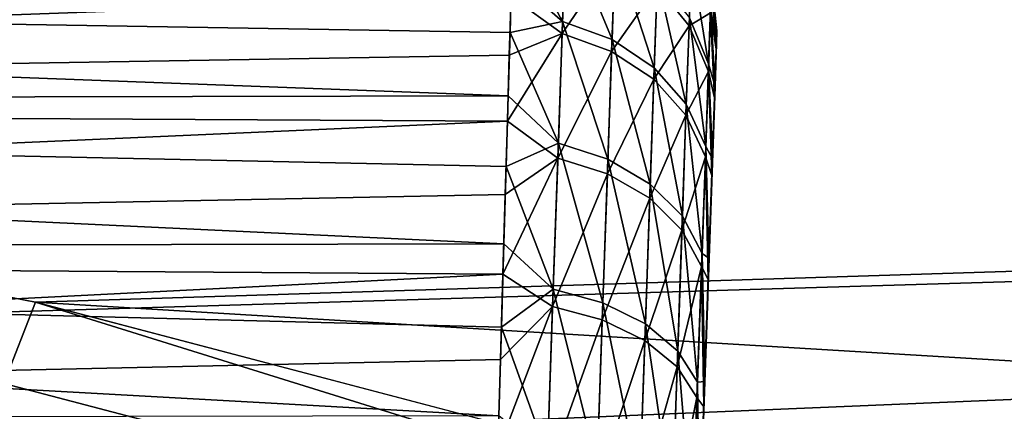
# Model space of a CAD drawing. Header units: millimetres. Extents: x -43.6 to 43.6, y -43.6 to 43.6.
# Tile 436 of 637: x 8.305 to 9.53, y 36.267 to 36.755. Entities that reach past the tile are written whole.
import ezdxf

# ---------------------------------------------------------------- set-up
doc = ezdxf.new("R2010")
doc.units = ezdxf.units.MM
doc.header["$LTSCALE"] = 52.148148
for name, color, linetype in [('152', 7, 'CONTINUOUS'), ('156', 7, 'CONTINUOUS'), ('164', 7, 'CONTINUOUS'), ('187', 7, 'CONTINUOUS'), ('208', 7, 'CONTINUOUS'), ('281', 7, 'CONTINUOUS')]:
    doc.layers.add(name, color=color, linetype=linetype)

msp = doc.modelspace()

# ---------------------------------------------------------------- linework, layer by layer
at = {"layer": '152', "color": 2, "linetype": 'Continuous'}
for points in [[(-22.2545, 36.8132, 26.3), (-24.4367, 35.4023, 26.3), (22.2545, 36.8132, 26.3), (-22.2545, 36.8132, 26.3)], [(22.2545, 36.8132, 26.3), (-24.4367, 35.4023, 26.3), (-0.015, 35.8829, 26.3), (22.2545, 36.8132, 26.3)], [(2.331, 35.807, 26.3), (22.2545, 36.8132, 26.3), (-0.015, 35.8829, 26.3), (2.331, 35.807, 26.3)], [(4.6674, 35.578, 26.3), (22.2545, 36.8132, 26.3), (2.331, 35.807, 26.3), (4.6674, 35.578, 26.3)], [(24.4367, 35.4023, 26.3), (22.2545, 36.8132, 26.3), (4.6674, 35.578, 26.3), (24.4367, 35.4023, 26.3)]]:
    msp.add_3dface(points, dxfattribs=at)
at = {"layer": '156', "color": 1, "linetype": 'Continuous'}
for points in [[(8.3247, 36.4032, 24.3), (5.9766, 36.8616, 24.3), (22.2726, 36.8431, 24.3), (8.3247, 36.4032, 24.3)], [(24.4565, 35.4311, 24.3), (8.3247, 36.4032, 24.3), (22.2726, 36.8431, 24.3), (24.4565, 35.4311, 24.3)], [(10.6385, 35.7954, 24.3), (8.3247, 36.4032, 24.3), (24.4565, 35.4311, 24.3), (10.6385, 35.7954, 24.3)]]:
    msp.add_3dface(points, dxfattribs=at)
at = {"layer": '164', "linetype": 'Continuous'}
for points in [[(8.9153, 36.739, -3.8455), (5.1768, 36.8013, -3.746), (8.9173, 36.8084, -3.7335), (8.9153, 36.739, -3.8455)], [(5.1762, 36.7983, -2.2487), (5.1804, 36.6485, -2.0351), (8.9166, 36.7838, -2.2242), (5.1762, 36.7983, -2.2487)], [(5.1813, 36.6523, -3.9603), (5.1768, 36.8013, -3.746), (8.913, 36.66, -3.951), (5.1813, 36.6523, -3.9603)], [(8.913, 36.66, -3.951), (5.1768, 36.8013, -3.746), (8.9153, 36.739, -3.8455), (8.913, 36.66, -3.951)], [(8.9166, 36.7838, -2.2242), (5.1804, 36.6485, -2.0351), (8.9144, 36.7108, -2.1146), (8.9166, 36.7838, -2.2242)], [(8.9144, 36.7108, -2.1146), (5.1804, 36.6485, -2.0351), (8.912, 36.6284, -2.0117), (8.9144, 36.7108, -2.1146)], [(8.9104, 36.5721, -4.0491), (5.1813, 36.6523, -3.9603), (8.913, 36.66, -3.951), (8.9104, 36.5721, -4.0491)], [(5.1804, 36.6485, -2.0351), (5.1857, 36.4638, -1.8506), (8.912, 36.6284, -2.0117), (5.1804, 36.6485, -2.0351)], [(5.1867, 36.4684, -4.1455), (5.1813, 36.6523, -3.9603), (8.9076, 36.4758, -4.1392), (5.1867, 36.4684, -4.1455)], [(8.9076, 36.4758, -4.1392), (5.1813, 36.6523, -3.9603), (8.9104, 36.5721, -4.0491), (8.9076, 36.4758, -4.1392)], [(8.912, 36.6284, -2.0117), (5.1857, 36.4638, -1.8506), (8.9094, 36.5373, -1.9165), (8.912, 36.6284, -2.0117)], [(8.9094, 36.5373, -1.9165), (5.1857, 36.4638, -1.8506), (8.9065, 36.4382, -1.8296), (8.9094, 36.5373, -1.9165)], [(8.9046, 36.372, -4.2205), (5.1867, 36.4684, -4.1455), (8.9076, 36.4758, -4.1392), (8.9046, 36.372, -4.2205)], [(5.1857, 36.4638, -1.8506), (5.1918, 36.25, -1.701), (8.9065, 36.4382, -1.8296), (5.1857, 36.4638, -1.8506)], [(5.193, 36.2551, -4.2961), (5.1867, 36.4684, -4.1455), (8.9014, 36.2615, -4.2923), (5.193, 36.2551, -4.2961)], [(8.9014, 36.2615, -4.2923), (5.1867, 36.4684, -4.1455), (8.9046, 36.372, -4.2205), (8.9014, 36.2615, -4.2923)], [(8.9065, 36.4382, -1.8296), (5.1918, 36.25, -1.701), (8.9034, 36.3318, -1.7518), (8.9065, 36.4382, -1.8296)], [(8.9034, 36.3318, -1.7518), (5.1918, 36.25, -1.701), (8.9001, 36.219, -1.6836), (8.9034, 36.3318, -1.7518)]]:
    msp.add_3dface(points, dxfattribs=at)
at = {"layer": '187', "linetype": 'Continuous'}
for points in [[(9.1719, 36.7183, -2.7614), (8.9984, 31.7496, -3.1127), (9.1727, 36.7411, -2.9796), (9.1719, 36.7183, -2.7614)], [(9.1727, 36.7411, -2.9796), (8.9984, 31.7496, -3.1127), (9.1722, 36.7254, -3.1984), (9.1727, 36.7411, -2.9796)], [(9.1722, 36.7254, -3.1984), (8.9984, 31.7496, -3.1127), (9.014, 32.1967, -4.2619), (9.1722, 36.7254, -3.1984)], [(9.1698, 36.6577, -2.5506), (8.9984, 31.7496, -3.1127), (9.1719, 36.7183, -2.7614), (9.1698, 36.6577, -2.5506)], [(9.1703, 36.6717, -3.4112), (9.1722, 36.7254, -3.1984), (9.014, 32.1967, -4.2619), (9.1703, 36.6717, -3.4112)], [(9.1671, 36.5816, -3.6112), (9.1703, 36.6717, -3.4112), (9.014, 32.1967, -4.2619), (9.1671, 36.5816, -3.6112)], [(9.1664, 36.5611, -2.3535), (8.9984, 31.7496, -3.1127), (9.1698, 36.6577, -2.5506), (9.1664, 36.5611, -2.3535)], [(9.014, 32.1967, -4.2619), (9.0178, 32.3052, -4.25), (9.1671, 36.5816, -3.6112), (9.014, 32.1967, -4.2619)], [(9.1628, 36.4579, -3.7925), (9.1671, 36.5816, -3.6112), (9.0178, 32.3052, -4.25), (9.1628, 36.4579, -3.7925)], [(9.1619, 36.4316, -2.1764), (8.9984, 31.7496, -3.1127), (9.1664, 36.5611, -2.3535), (9.1619, 36.4316, -2.1764)], [(9.1575, 36.3044, -3.9493), (9.1628, 36.4579, -3.7925), (9.0178, 32.3052, -4.25), (9.1575, 36.3044, -3.9493)], [(9.1564, 36.2731, -2.0247), (8.9984, 31.7496, -3.1127), (9.1619, 36.4316, -2.1764), (9.1564, 36.2731, -2.0247)], [(9.1512, 36.1259, -4.0769), (9.1575, 36.3044, -3.9493), (9.0178, 32.3052, -4.25), (9.1512, 36.1259, -4.0769)], [(9.15, 36.0905, -1.903), (8.9984, 31.7496, -3.1127), (9.1564, 36.2731, -2.0247), (9.15, 36.0905, -1.903)]]:
    msp.add_3dface(points, dxfattribs=at)
at = {"layer": '208', "linetype": 'Continuous'}
for points in [[(5.9766, 36.8616, 24.3), (8.3247, 36.4032, 24.3), (8.2856, 36.3018, 24.2883), (5.9766, 36.8616, 24.3)], [(8.3247, 36.4032, 24.3), (10.5944, 35.6962, 24.2883), (8.2856, 36.3018, 24.2883), (8.3247, 36.4032, 24.3)], [(8.3247, 36.4032, 24.3), (10.6385, 35.7954, 24.3), (10.5944, 35.6962, 24.2883), (8.3247, 36.4032, 24.3)], [(10.5944, 35.6962, 24.2883), (8.2627, 36.2012, 24.2534), (8.2856, 36.3018, 24.2883), (10.5944, 35.6962, 24.2883)]]:
    msp.add_3dface(points, dxfattribs=at)
at = {"layer": '281', "linetype": 'Continuous'}
for points in [[(8.9173, 36.8084, -3.7335), (8.919, 36.8678, -3.6158), (8.9806, 36.7525, -3.8098), (8.9173, 36.8084, -3.7335)], [(8.9806, 36.7525, -3.8098), (8.919, 36.8678, -3.6158), (8.9847, 36.8692, -3.5908), (8.9806, 36.7525, -3.8098)], [(8.9806, 36.7525, -3.8098), (8.9847, 36.8692, -3.5908), (9.0422, 36.7302, -3.7968), (8.9806, 36.7525, -3.8098)], [(9.0422, 36.7302, -3.7968), (8.9847, 36.8692, -3.5908), (9.0462, 36.8451, -3.5814), (9.0422, 36.7302, -3.7968)], [(8.9843, 36.8583, -2.3843), (8.9166, 36.7838, -2.2242), (8.9801, 36.7376, -2.1676), (8.9843, 36.8583, -2.3843)], [(8.9843, 36.8583, -2.3843), (8.9801, 36.7376, -2.1676), (9.0459, 36.8343, -2.3942), (8.9843, 36.8583, -2.3843)], [(9.0422, 36.7302, -3.7968), (9.0462, 36.8451, -3.5814), (9.0948, 36.6951, -3.7753), (9.0422, 36.7302, -3.7968)], [(9.0948, 36.6951, -3.7753), (9.0462, 36.8451, -3.5814), (9.0987, 36.8069, -3.5657), (9.0948, 36.6951, -3.7753)], [(9.0459, 36.8343, -2.3942), (8.9801, 36.7376, -2.1676), (9.0417, 36.7155, -2.1809), (9.0459, 36.8343, -2.3942)], [(9.0459, 36.8343, -2.3942), (9.0417, 36.7155, -2.1809), (9.0984, 36.7964, -2.4105), (9.0459, 36.8343, -2.3942)], [(9.1384, 36.7574, -3.545), (9.1409, 36.8301, -3.328), (9.1624, 36.7, -3.5206), (9.1384, 36.7574, -3.545)], [(9.1624, 36.7, -3.5206), (9.1409, 36.8301, -3.328), (9.1649, 36.7695, -3.3133), (9.1624, 36.7, -3.5206)], [(9.1407, 36.8239, -2.6477), (9.0984, 36.7964, -2.4105), (9.138, 36.7472, -2.4321), (9.1407, 36.8239, -2.6477)], [(9.1407, 36.8239, -2.6477), (9.138, 36.7472, -2.4321), (9.1647, 36.7636, -2.6635), (9.1407, 36.8239, -2.6477)], [(8.9153, 36.739, -3.8455), (8.9173, 36.8084, -3.7335), (8.9806, 36.7525, -3.8098), (8.9153, 36.739, -3.8455)], [(9.0948, 36.6951, -3.7753), (9.0987, 36.8069, -3.5657), (9.1346, 36.6497, -3.7469), (9.0948, 36.6951, -3.7753)], [(9.1346, 36.6497, -3.7469), (9.0987, 36.8069, -3.5657), (9.1384, 36.7574, -3.545), (9.1346, 36.6497, -3.7469)], [(9.1722, 36.7254, -3.1984), (9.1649, 36.7695, -3.3133), (9.1661, 36.8038, -3.0974), (9.1722, 36.7254, -3.1984)], [(9.1727, 36.7411, -2.9796), (9.1661, 36.8038, -3.0974), (9.166, 36.8018, -2.8788), (9.1727, 36.7411, -2.9796)], [(9.1727, 36.7411, -2.9796), (9.1722, 36.7254, -3.1984), (9.1661, 36.8038, -3.0974), (9.1727, 36.7411, -2.9796)], [(9.0984, 36.7964, -2.4105), (9.0417, 36.7155, -2.1809), (9.0943, 36.6808, -2.203), (9.0984, 36.7964, -2.4105)], [(9.0984, 36.7964, -2.4105), (9.0943, 36.6808, -2.203), (9.138, 36.7472, -2.4321), (9.0984, 36.7964, -2.4105)], [(9.1719, 36.7183, -2.7614), (9.166, 36.8018, -2.8788), (9.1647, 36.7636, -2.6635), (9.1719, 36.7183, -2.7614)], [(9.1719, 36.7183, -2.7614), (9.1727, 36.7411, -2.9796), (9.166, 36.8018, -2.8788), (9.1719, 36.7183, -2.7614)], [(8.9166, 36.7838, -2.2242), (8.9144, 36.7108, -2.1146), (8.9801, 36.7376, -2.1676), (8.9166, 36.7838, -2.2242)], [(9.1703, 36.6717, -3.4112), (9.1624, 36.7, -3.5206), (9.1649, 36.7695, -3.3133), (9.1703, 36.6717, -3.4112)], [(9.1722, 36.7254, -3.1984), (9.1703, 36.6717, -3.4112), (9.1649, 36.7695, -3.3133), (9.1722, 36.7254, -3.1984)], [(9.1346, 36.6497, -3.7469), (9.1384, 36.7574, -3.545), (9.1588, 36.5972, -3.7135), (9.1346, 36.6497, -3.7469)], [(9.1647, 36.7636, -2.6635), (9.138, 36.7472, -2.4321), (9.1621, 36.6904, -2.4575), (9.1647, 36.7636, -2.6635)], [(9.1588, 36.5972, -3.7135), (9.1384, 36.7574, -3.545), (9.1624, 36.7, -3.5206), (9.1588, 36.5972, -3.7135)], [(9.1698, 36.6577, -2.5506), (9.1647, 36.7636, -2.6635), (9.1621, 36.6904, -2.4575), (9.1698, 36.6577, -2.5506)], [(9.1698, 36.6577, -2.5506), (9.1719, 36.7183, -2.7614), (9.1647, 36.7636, -2.6635), (9.1698, 36.6577, -2.5506)], [(8.9754, 36.6012, -4.0063), (8.9153, 36.739, -3.8455), (8.9806, 36.7525, -3.8098), (8.9754, 36.6012, -4.0063)], [(8.9754, 36.6012, -4.0063), (8.9806, 36.7525, -3.8098), (9.037, 36.5813, -3.9902), (8.9754, 36.6012, -4.0063)], [(9.037, 36.5813, -3.9902), (8.9806, 36.7525, -3.8098), (9.0422, 36.7302, -3.7968), (9.037, 36.5813, -3.9902)], [(9.138, 36.7472, -2.4321), (9.0943, 36.6808, -2.203), (9.1342, 36.6359, -2.2322), (9.138, 36.7472, -2.4321)], [(9.138, 36.7472, -2.4321), (9.1342, 36.6359, -2.2322), (9.1621, 36.6904, -2.4575), (9.138, 36.7472, -2.4321)], [(8.9144, 36.7108, -2.1146), (8.912, 36.6284, -2.0117), (8.9801, 36.7376, -2.1676), (8.9144, 36.7108, -2.1146)], [(8.9801, 36.7376, -2.1676), (8.912, 36.6284, -2.0117), (8.9747, 36.5827, -1.9738), (8.9801, 36.7376, -2.1676)], [(8.913, 36.66, -3.951), (8.9153, 36.739, -3.8455), (8.9754, 36.6012, -4.0063), (8.913, 36.66, -3.951)], [(8.9801, 36.7376, -2.1676), (8.9747, 36.5827, -1.9738), (9.0417, 36.7155, -2.1809), (8.9801, 36.7376, -2.1676)], [(9.037, 36.5813, -3.9902), (9.0422, 36.7302, -3.7968), (9.0898, 36.5502, -3.9635), (9.037, 36.5813, -3.9902)], [(9.0898, 36.5502, -3.9635), (9.0422, 36.7302, -3.7968), (9.0948, 36.6951, -3.7753), (9.0898, 36.5502, -3.9635)], [(9.0417, 36.7155, -2.1809), (8.9747, 36.5827, -1.9738), (9.0364, 36.5631, -1.9903), (9.0417, 36.7155, -2.1809)], [(9.0417, 36.7155, -2.1809), (9.0364, 36.5631, -1.9903), (9.0943, 36.6808, -2.203), (9.0417, 36.7155, -2.1809)], [(9.0898, 36.5502, -3.9635), (9.0948, 36.6951, -3.7753), (9.1298, 36.5101, -3.9281), (9.0898, 36.5502, -3.9635)], [(9.1298, 36.5101, -3.9281), (9.0948, 36.6951, -3.7753), (9.1346, 36.6497, -3.7469), (9.1298, 36.5101, -3.9281)], [(9.1671, 36.5816, -3.6112), (9.1588, 36.5972, -3.7135), (9.1624, 36.7, -3.5206), (9.1671, 36.5816, -3.6112)], [(9.1703, 36.6717, -3.4112), (9.1671, 36.5816, -3.6112), (9.1624, 36.7, -3.5206), (9.1703, 36.6717, -3.4112)], [(9.0943, 36.6808, -2.203), (9.0364, 36.5631, -1.9903), (9.0891, 36.5325, -2.0175), (9.0943, 36.6808, -2.203)], [(9.0943, 36.6808, -2.203), (9.0891, 36.5325, -2.0175), (9.1342, 36.6359, -2.2322), (9.0943, 36.6808, -2.203)], [(9.1621, 36.6904, -2.4575), (9.1342, 36.6359, -2.2322), (9.1584, 36.584, -2.2665), (9.1621, 36.6904, -2.4575)], [(9.1664, 36.5611, -2.3535), (9.1621, 36.6904, -2.4575), (9.1584, 36.584, -2.2665), (9.1664, 36.5611, -2.3535)], [(9.1664, 36.5611, -2.3535), (9.1698, 36.6577, -2.5506), (9.1621, 36.6904, -2.4575), (9.1664, 36.5611, -2.3535)], [(8.9104, 36.5721, -4.0491), (8.913, 36.66, -3.951), (8.9754, 36.6012, -4.0063), (8.9104, 36.5721, -4.0491)], [(9.1298, 36.5101, -3.9281), (9.1346, 36.6497, -3.7469), (9.1542, 36.4638, -3.8867), (9.1298, 36.5101, -3.9281)], [(9.1542, 36.4638, -3.8867), (9.1346, 36.6497, -3.7469), (9.1588, 36.5972, -3.7135), (9.1542, 36.4638, -3.8867)], [(9.1342, 36.6359, -2.2322), (9.0891, 36.5325, -2.0175), (9.1292, 36.493, -2.0535), (9.1342, 36.6359, -2.2322)], [(9.1342, 36.6359, -2.2322), (9.1292, 36.493, -2.0535), (9.1584, 36.584, -2.2665), (9.1342, 36.6359, -2.2322)], [(8.912, 36.6284, -2.0117), (8.9094, 36.5373, -1.9165), (8.9747, 36.5827, -1.9738), (8.912, 36.6284, -2.0117)], [(8.969, 36.4194, -4.175), (8.9104, 36.5721, -4.0491), (8.9754, 36.6012, -4.0063), (8.969, 36.4194, -4.175)], [(8.969, 36.4194, -4.175), (8.9754, 36.6012, -4.0063), (9.0308, 36.4024, -4.1562), (8.969, 36.4194, -4.175)], [(9.0308, 36.4024, -4.1562), (8.9754, 36.6012, -4.0063), (9.037, 36.5813, -3.9902), (9.0308, 36.4024, -4.1562)], [(9.1628, 36.4579, -3.7925), (9.1542, 36.4638, -3.8867), (9.1588, 36.5972, -3.7135), (9.1628, 36.4579, -3.7925)], [(9.1671, 36.5816, -3.6112), (9.1628, 36.4579, -3.7925), (9.1588, 36.5972, -3.7135), (9.1671, 36.5816, -3.6112)], [(8.9094, 36.5373, -1.9165), (8.9065, 36.4382, -1.8296), (8.9747, 36.5827, -1.9738), (8.9094, 36.5373, -1.9165)], [(8.9747, 36.5827, -1.9738), (8.9065, 36.4382, -1.8296), (8.9683, 36.3979, -1.8084), (8.9747, 36.5827, -1.9738)], [(8.9747, 36.5827, -1.9738), (8.9683, 36.3979, -1.8084), (9.0364, 36.5631, -1.9903), (8.9747, 36.5827, -1.9738)], [(9.1584, 36.584, -2.2665), (9.1292, 36.493, -2.0535), (9.1536, 36.4475, -2.0958), (9.1584, 36.584, -2.2665)], [(9.1619, 36.4316, -2.1764), (9.1584, 36.584, -2.2665), (9.1536, 36.4475, -2.0958), (9.1619, 36.4316, -2.1764)], [(9.1619, 36.4316, -2.1764), (9.1664, 36.5611, -2.3535), (9.1584, 36.584, -2.2665), (9.1619, 36.4316, -2.1764)], [(8.9076, 36.4758, -4.1392), (8.9104, 36.5721, -4.0491), (8.969, 36.4194, -4.175), (8.9076, 36.4758, -4.1392)], [(9.0308, 36.4024, -4.1562), (9.037, 36.5813, -3.9902), (9.0837, 36.3762, -4.125), (9.0308, 36.4024, -4.1562)], [(9.0837, 36.3762, -4.125), (9.037, 36.5813, -3.9902), (9.0898, 36.5502, -3.9635), (9.0837, 36.3762, -4.125)], [(9.0364, 36.5631, -1.9903), (8.9683, 36.3979, -1.8084), (9.03, 36.3813, -1.8275), (9.0364, 36.5631, -1.9903)], [(9.0364, 36.5631, -1.9903), (9.03, 36.3813, -1.8275), (9.0891, 36.5325, -2.0175), (9.0364, 36.5631, -1.9903)], [(9.0837, 36.3762, -4.125), (9.0898, 36.5502, -3.9635), (9.1239, 36.3424, -4.0838), (9.0837, 36.3762, -4.125)], [(9.1239, 36.3424, -4.0838), (9.0898, 36.5502, -3.9635), (9.1298, 36.5101, -3.9281), (9.1239, 36.3424, -4.0838)], [(9.0891, 36.5325, -2.0175), (9.03, 36.3813, -1.8275), (9.083, 36.3556, -1.8591), (9.0891, 36.5325, -2.0175)], [(9.0891, 36.5325, -2.0175), (9.083, 36.3556, -1.8591), (9.1292, 36.493, -2.0535), (9.0891, 36.5325, -2.0175)], [(9.1239, 36.3424, -4.0838), (9.1298, 36.5101, -3.9281), (9.1486, 36.3036, -4.0354), (9.1239, 36.3424, -4.0838)], [(9.1486, 36.3036, -4.0354), (9.1298, 36.5101, -3.9281), (9.1542, 36.4638, -3.8867), (9.1486, 36.3036, -4.0354)], [(9.1292, 36.493, -2.0535), (9.083, 36.3556, -1.8591), (9.1232, 36.3226, -1.9009), (9.1292, 36.493, -2.0535)], [(9.1292, 36.493, -2.0535), (9.1232, 36.3226, -1.9009), (9.1536, 36.4475, -2.0958), (9.1292, 36.493, -2.0535)], [(8.9046, 36.372, -4.2205), (8.9076, 36.4758, -4.1392), (8.969, 36.4194, -4.175), (8.9046, 36.372, -4.2205)], [(9.1575, 36.3044, -3.9493), (9.1486, 36.3036, -4.0354), (9.1542, 36.4638, -3.8867), (9.1575, 36.3044, -3.9493)], [(9.1628, 36.4579, -3.7925), (9.1575, 36.3044, -3.9493), (9.1542, 36.4638, -3.8867), (9.1628, 36.4579, -3.7925)], [(9.1536, 36.4475, -2.0958), (9.1232, 36.3226, -1.9009), (9.1479, 36.2846, -1.95), (9.1536, 36.4475, -2.0958)], [(9.1564, 36.2731, -2.0247), (9.1536, 36.4475, -2.0958), (9.1479, 36.2846, -1.95), (9.1564, 36.2731, -2.0247)], [(9.1564, 36.2731, -2.0247), (9.1619, 36.4316, -2.1764), (9.1536, 36.4475, -2.0958), (9.1564, 36.2731, -2.0247)], [(8.9065, 36.4382, -1.8296), (8.9034, 36.3318, -1.7518), (8.9683, 36.3979, -1.8084), (8.9065, 36.4382, -1.8296)], [(8.9618, 36.2122, -4.3113), (8.9046, 36.372, -4.2205), (8.969, 36.4194, -4.175), (8.9618, 36.2122, -4.3113)], [(8.9618, 36.2122, -4.3113), (8.969, 36.4194, -4.175), (9.0237, 36.1986, -4.2903), (8.9618, 36.2122, -4.3113)], [(9.0237, 36.1986, -4.2903), (8.969, 36.4194, -4.175), (9.0308, 36.4024, -4.1562), (9.0237, 36.1986, -4.2903)], [(8.9034, 36.3318, -1.7518), (8.9001, 36.219, -1.6836), (8.9683, 36.3979, -1.8084), (8.9034, 36.3318, -1.7518)], [(8.9683, 36.3979, -1.8084), (8.9001, 36.219, -1.6836), (8.9609, 36.1883, -1.6759), (8.9683, 36.3979, -1.8084)], [(8.9683, 36.3979, -1.8084), (8.9609, 36.1883, -1.6759), (9.03, 36.3813, -1.8275), (8.9683, 36.3979, -1.8084)], [(9.0237, 36.1986, -4.2903), (9.0308, 36.4024, -4.1562), (9.0767, 36.1778, -4.2556), (9.0237, 36.1986, -4.2903)], [(9.0767, 36.1778, -4.2556), (9.0308, 36.4024, -4.1562), (9.0837, 36.3762, -4.125), (9.0767, 36.1778, -4.2556)], [(9.03, 36.3813, -1.8275), (8.9609, 36.1883, -1.6759), (9.0228, 36.175, -1.6971), (9.03, 36.3813, -1.8275)], [(9.03, 36.3813, -1.8275), (9.0228, 36.175, -1.6971), (9.083, 36.3556, -1.8591), (9.03, 36.3813, -1.8275)], [(9.0767, 36.1778, -4.2556), (9.0837, 36.3762, -4.125), (9.1172, 36.1513, -4.2095), (9.0767, 36.1778, -4.2556)], [(9.1172, 36.1513, -4.2095), (9.0837, 36.3762, -4.125), (9.1239, 36.3424, -4.0838), (9.1172, 36.1513, -4.2095)], [(8.9014, 36.2615, -4.2923), (8.9046, 36.372, -4.2205), (8.9618, 36.2122, -4.3113), (8.9014, 36.2615, -4.2923)], [(9.083, 36.3556, -1.8591), (9.0228, 36.175, -1.6971), (9.0759, 36.1549, -1.7322), (9.083, 36.3556, -1.8591)], [(9.083, 36.3556, -1.8591), (9.0759, 36.1549, -1.7322), (9.1232, 36.3226, -1.9009), (9.083, 36.3556, -1.8591)], [(9.1172, 36.1513, -4.2095), (9.1239, 36.3424, -4.0838), (9.1422, 36.121, -4.1555), (9.1172, 36.1513, -4.2095)], [(9.1422, 36.121, -4.1555), (9.1239, 36.3424, -4.0838), (9.1486, 36.3036, -4.0354), (9.1422, 36.121, -4.1555)], [(9.1232, 36.3226, -1.9009), (9.0759, 36.1549, -1.7322), (9.1165, 36.1292, -1.7787), (9.1232, 36.3226, -1.9009)], [(9.1232, 36.3226, -1.9009), (9.1165, 36.1292, -1.7787), (9.1479, 36.2846, -1.95), (9.1232, 36.3226, -1.9009)], [(9.1512, 36.1259, -4.0769), (9.1422, 36.121, -4.1555), (9.1486, 36.3036, -4.0354), (9.1512, 36.1259, -4.0769)], [(9.1575, 36.3044, -3.9493), (9.1512, 36.1259, -4.0769), (9.1486, 36.3036, -4.0354), (9.1575, 36.3044, -3.9493)], [(9.1479, 36.2846, -1.95), (9.1165, 36.1292, -1.7787), (9.1415, 36.0999, -1.8332), (9.1479, 36.2846, -1.95)], [(9.15, 36.0905, -1.903), (9.1479, 36.2846, -1.95), (9.1415, 36.0999, -1.8332), (9.15, 36.0905, -1.903)], [(9.15, 36.0905, -1.903), (9.1564, 36.2731, -2.0247), (9.1479, 36.2846, -1.95), (9.15, 36.0905, -1.903)]]:
    msp.add_3dface(points, dxfattribs=at)

doc.saveas('drawing.dxf')
